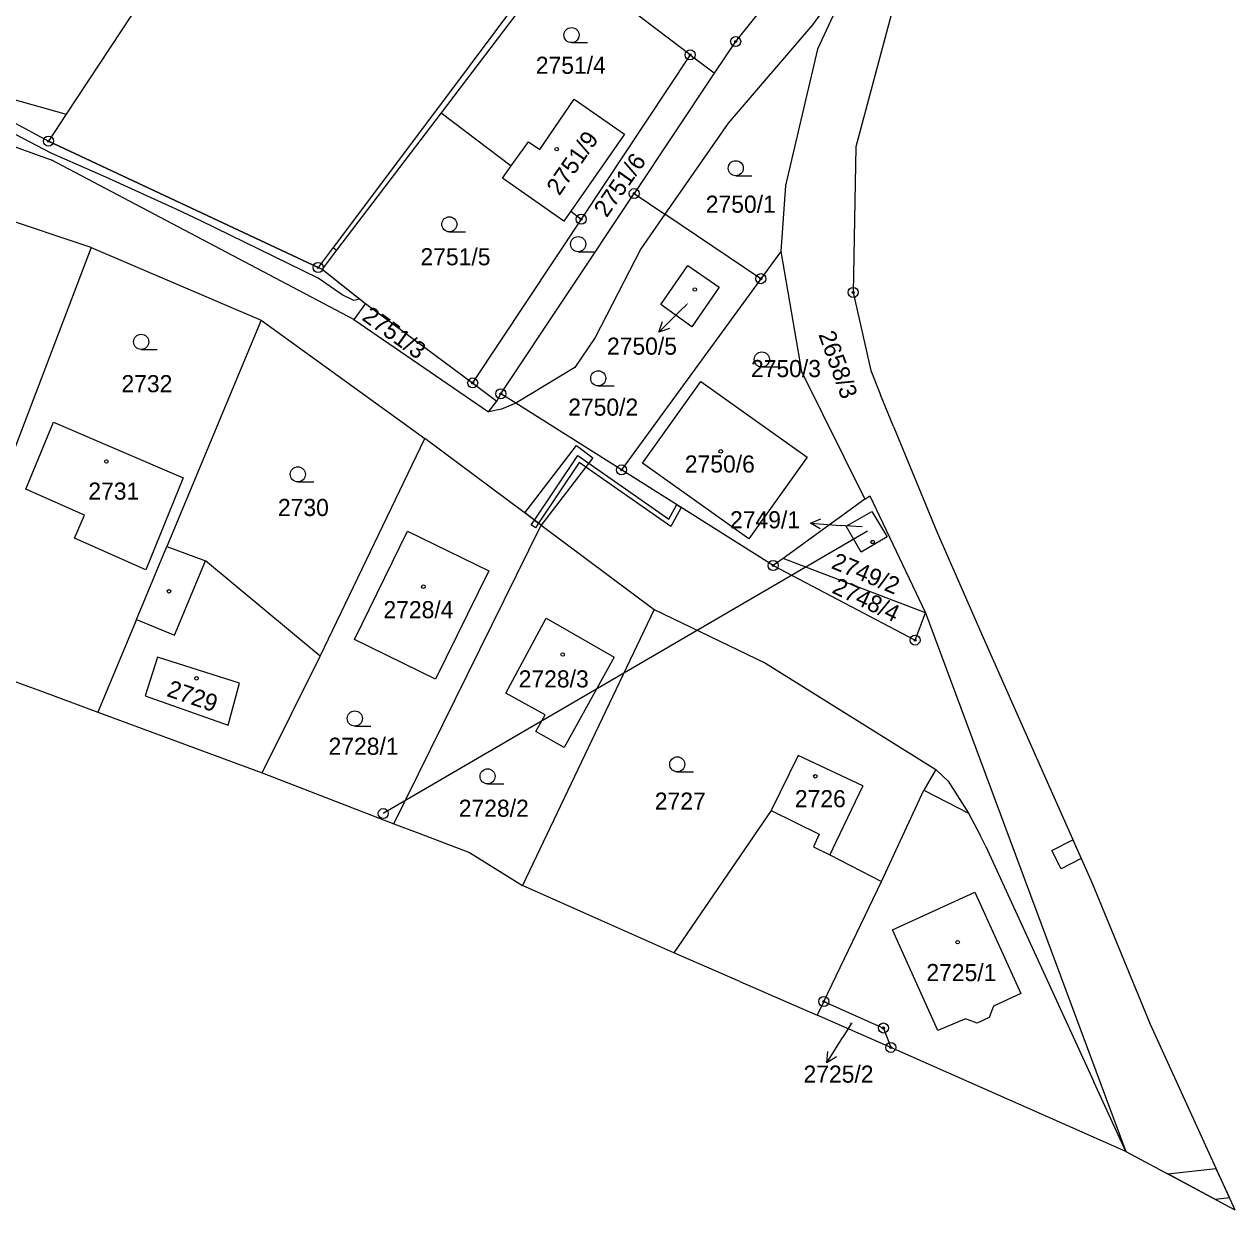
# Model space of a CAD drawing. Extents: x -755819 to -753140, y -1169796 to -1166000.
# Drawn here: x -753260.3 to -753140, y -1169354.4 to -1169236.7 of the extents above; entities that cross this region are included whole.
import ezdxf

# ---------------------------------------------------------------- set-up
doc = ezdxf.new("R2010")
doc.units = 0
for name, color, linetype in [('Vrstva 1', 7, 'Continuous'), ('Vrstva 12', 7, 'Continuous'), ('Vrstva 13', 7, 'Continuous'), ('Vrstva 16', 7, 'Continuous'), ('Vrstva 18', 7, 'Continuous'), ('Vrstva 19', 7, 'Continuous'), ('Vrstva 24', 7, 'Continuous'), ('Vrstva 25', 7, 'Continuous'), ('Vrstva 26', 7, 'Continuous'), ('Vrstva 27', 7, 'Continuous'), ('Vrstva 4', 7, 'Continuous'), ('Vrstva 6', 7, 'Continuous')]:
    doc.layers.add(name, color=color, linetype=linetype)

msp = doc.modelspace()

# ---------------------------------------------------------------- linework, layer by layer
at = {"layer": 'Vrstva 1'}
for p, q in [((-753233.06, -1169210.62), (-753256.09, -1169245.6)), ((-753177.4, -1169223.05), (-753189.61, -1169238.4)), ((-753207.05, -1169229.9), (-753218.87, -1169245.46)), ((-753207.49, -1169229.31), (-753218.63, -1169244.26)), ((-753194.13, -1169239.72), (-753207.05, -1169229.9)), ((-753177.38, -1169230.3), (-753181.49, -1169239.15)), ((-753189.61, -1169238.4), (-753191.74, -1169241.53)), ((-753194.13, -1169239.72), (-753204.95, -1169256.04)), ((-753194.13, -1169239.72), (-753193.72, -1169240.03)), ((-753191.74, -1169241.53), (-753193.72, -1169240.03)), ((-753181.49, -1169239.15), (-753184.65, -1169252.68)), ((-753280.71, -1169241.88), (-753257.59, -1169250.13)), ((-753270.71, -1169241.52), (-753256.09, -1169245.6)), ((-753191.74, -1169241.53), (-753199.68, -1169253.5)), ((-753218.63, -1169244.26), (-753229.58, -1169258.85)), ((-753209.06, -1169249.11), (-753205.65, -1169244.11)), ((-753205.65, -1169244.11), (-753200.64, -1169247.58)), ((-753256.09, -1169245.6), (-753257.85, -1169248.28)), ((-753218.87, -1169245.46), (-753229.24, -1169259.11)), ((-753218.87, -1169245.46), (-753211.91, -1169250.75)), ((-753231.07, -1169260.84), (-753257.85, -1169248.28)), ((-753211.91, -1169250.75), (-753210.2, -1169248.34)), ((-753210.2, -1169248.34), (-753209.06, -1169249.11)), ((-753200.64, -1169247.58), (-753205.99, -1169255.25)), ((-753227.52, -1169265.99), (-753257.59, -1169250.13)), ((-753212.75, -1169251.95), (-753211.91, -1169250.75)), ((-753206.68, -1169256.23), (-753212.75, -1169251.95)), ((-753184.65, -1169252.68), (-753185.14, -1169259.24)), ((-753253.62, -1169258.86), (-753269.4, -1169253.55)), ((-753212.93, -1169273.38), (-753199.68, -1169253.5)), ((-753199.68, -1169253.5), (-753196.63, -1169255.55)), ((-753205.99, -1169255.25), (-753206.68, -1169256.23)), ((-753205.99, -1169255.25), (-753204.95, -1169256.04)), ((-753187.11, -1169261.95), (-753196.63, -1169255.55)), ((-753204.95, -1169256.04), (-753215.73, -1169272.31)), ((-753253.62, -1169258.86), (-753261.32, -1169279.13)), ((-753253.62, -1169258.86), (-753236.73, -1169266.07)), ((-753229.58, -1169258.85), (-753230.78, -1169260.45)), ((-753229.24, -1169259.11), (-753230.69, -1169261.02)), ((-753229.58, -1169258.85), (-753229.24, -1169259.11)), ((-753185.14, -1169259.24), (-753187.11, -1169261.95)), ((-753185.14, -1169259.24), (-753183.08, -1169271.17)), ((-753230.78, -1169260.45), (-753231.07, -1169260.84)), ((-753230.69, -1169261.02), (-753226.37, -1169264.42)), ((-753197.03, -1169264.53), (-753194.35, -1169260.64)), ((-753194.35, -1169260.64), (-753191.24, -1169262.8)), ((-753187.11, -1169261.95), (-753200.94, -1169280.95)), ((-753191.24, -1169262.8), (-753193.97, -1169266.73)), ((-753226.37, -1169264.42), (-753227.52, -1169265.99)), ((-753226.37, -1169264.42), (-753215.73, -1169272.31)), ((-753193.97, -1169266.73), (-753197.03, -1169264.53)), ((-753236.73, -1169266.07), (-753246.1, -1169288.54)), ((-753236.73, -1169266.07), (-753220.47, -1169277.82)), ((-753227.52, -1169265.99), (-753214.15, -1169275.17)), ((-753183.08, -1169271.17), (-753176.77, -1169283.87)), ((-753215.73, -1169272.31), (-753215.32, -1169272.62)), ((-753198.86, -1169280.28), (-753193.07, -1169272.15)), ((-753193.07, -1169272.15), (-753182.5, -1169279.68)), ((-753215.32, -1169272.62), (-753213.33, -1169274.12)), ((-753213.33, -1169274.12), (-753212.93, -1169273.38)), ((-753211.45, -1169274.31), (-753212.93, -1169273.38)), ((-753214.15, -1169275.17), (-753213.33, -1169274.12)), ((-753200.94, -1169280.95), (-753211.45, -1169274.31)), ((-753260.12, -1169282.87), (-753257.36, -1169276.22)), ((-753257.36, -1169276.22), (-753244.47, -1169281.75)), ((-753230.88, -1169299.44), (-753220.47, -1169277.82)), ((-753208.91, -1169286.43), (-753220.47, -1169277.82)), ((-753182.5, -1169279.68), (-753188.29, -1169287.81)), ((-753188.29, -1169287.81), (-753198.86, -1169280.28)), ((-753244.47, -1169281.75), (-753248.2, -1169290.86)), ((-753185.88, -1169290.44), (-753200.94, -1169280.95)), ((-753254.27, -1169285.46), (-753260.12, -1169282.87)), ((-753176.77, -1169283.87), (-753184.89, -1169289.74)), ((-753176.77, -1169283.87), (-753176.27, -1169283.51)), ((-753176.27, -1169283.51), (-753170.75, -1169295.14)), ((-753255.27, -1169287.73), (-753254.27, -1169285.46)), ((-753223.56, -1169316.1), (-753208.91, -1169286.43)), ((-753208.91, -1169286.43), (-753197.72, -1169294.83)), ((-753248.2, -1169290.86), (-753255.27, -1169287.73)), ((-753227.48, -1169297.79), (-753222.21, -1169287.02)), ((-753222.21, -1169287.02), (-753214.13, -1169290.97)), ((-753249.12, -1169295.82), (-753246.1, -1169288.54)), ((-753246.1, -1169288.54), (-753242.27, -1169289.98)), ((-753230.88, -1169299.44), (-753242.27, -1169289.98)), ((-753184.89, -1169289.74), (-753185.88, -1169290.44)), ((-753185.88, -1169290.44), (-753171.79, -1169297.85)), ((-753170.75, -1169295.14), (-753184.89, -1169289.74)), ((-753214.13, -1169290.97), (-753219.41, -1169301.74)), ((-753197.72, -1169294.83), (-753210.77, -1169322.24)), ((-753197.72, -1169294.83), (-753186.65, -1169300.15)), ((-753171.79, -1169297.85), (-753170.75, -1169295.14)), ((-753170.75, -1169295.14), (-753150.85, -1169348.65)), ((-753249.12, -1169295.82), (-753252.97, -1169305)), ((-753212.43, -1169303.14), (-753208.44, -1169295.68)), ((-753208.44, -1169295.68), (-753201.69, -1169299.56)), ((-753219.41, -1169301.74), (-753227.48, -1169297.79)), ((-753236.64, -1169311.03), (-753230.88, -1169299.44)), ((-753201.69, -1169299.56), (-753206.64, -1169308.51)), ((-753186.65, -1169300.15), (-753169.73, -1169310.71)), ((-753208.53, -1169305.29), (-753212.43, -1169303.14)), ((-753209.45, -1169306.95), (-753208.53, -1169305.29)), ((-753206.64, -1169308.51), (-753209.45, -1169306.95)), ((-753183.4, -1169309.32), (-753186.08, -1169314.78)), ((-753176.98, -1169312.32), (-753183.4, -1169309.32)), ((-753169.73, -1169310.71), (-753170.91, -1169312.76)), ((-753169.73, -1169310.71), (-753168.52, -1169311.88)), ((-753168.52, -1169311.88), (-753166.47, -1169315.05)), ((-753176.98, -1169312.32), (-753179.66, -1169317.93)), ((-753175.14, -1169321.82), (-753170.91, -1169312.76)), ((-753186.08, -1169314.78), (-753195.76, -1169328.92)), ((-753166.47, -1169315.05), (-753165.34, -1169317.24)), ((-753179.66, -1169317.93), (-753180.27, -1169319.18)), ((-753164.8, -1169318.3), (-753165.34, -1169317.24)), ((-753180.27, -1169319.18), (-753175.14, -1169321.82)), ((-753164.8, -1169318.3), (-753154.03, -1169341.73)), ((-753180.86, -1169333.76), (-753175.14, -1169321.82)), ((-753180.86, -1169333.76), (-753181.5, -1169335.1)), ((-753180.86, -1169333.76), (-753174.94, -1169336.39)), ((-753174.94, -1169336.39), (-753174.21, -1169338.32)), ((-753150.85, -1169348.65), (-753154.03, -1169341.73))]:
    msp.add_line(p, q, dxfattribs=at)
at = {"layer": 'Vrstva 12'}
msp.add_line((-753176.52, -1169287.04), (-753224.61, -1169315.09), dxfattribs=at)
at = {"layer": 'Vrstva 13'}
for p, q in [((-753174.17, -1169235.75), (-753177.67, -1169248.84)), ((-753177.67, -1169248.84), (-753177.94, -1169263.31)), ((-753177.94, -1169263.31), (-753176.19, -1169271.07)), ((-753176.19, -1169271.07), (-753175.21, -1169273.48)), ((-753173.92, -1169276.64), (-753175.21, -1169273.48)), ((-753173.92, -1169276.64), (-753169.61, -1169287.18)), ((-753169.61, -1169287.18), (-753165.02, -1169297.6)), ((-753165.02, -1169297.6), (-753161.81, -1169304.85)), ((-753268.92, -1169299.11), (-753258.56, -1169302.94)), ((-753258.56, -1169302.94), (-753252.97, -1169305)), ((-753161.81, -1169304.85), (-753154.21, -1169321.99)), ((-753252.97, -1169305), (-753239.78, -1169309.87)), ((-753239.78, -1169309.87), (-753236.64, -1169311.03)), ((-753236.64, -1169311.03), (-753223.56, -1169316.1)), ((-753223.56, -1169316.1), (-753221.09, -1169317.03)), ((-753221.09, -1169317.03), (-753216.03, -1169318.94)), ((-753216.03, -1169318.94), (-753210.77, -1169322.24)), ((-753202.9, -1169325.74), (-753210.77, -1169322.24)), ((-753154.21, -1169321.99), (-753148.45, -1169336)), ((-753195.76, -1169328.92), (-753202.9, -1169325.74)), ((-753189.2, -1169331.76), (-753195.76, -1169328.92)), ((-753189.2, -1169331.76), (-753181.5, -1169335.1)), ((-753174.21, -1169338.32), (-753181.5, -1169335.1)), ((-753148.45, -1169336), (-753140.04, -1169354.45)), ((-753150.85, -1169348.65), (-753174.21, -1169338.32)), ((-753150.85, -1169348.65), (-753145.02, -1169351.78)), ((-753145.02, -1169351.78), (-753140.04, -1169354.45))]:
    msp.add_line(p, q, dxfattribs=at)
at = {"layer": 'Vrstva 16'}
for p, q in [((-753197.23, -1169267.26), (-753195.11, -1169265.14)), ((-753194.47, -1169264.5), (-753195.11, -1169265.14)), ((-753182.19, -1169286.25), (-753179.2, -1169286.46)), ((-753177.15, -1169286.61), (-753179.2, -1169286.46)), ((-753178.11, -1169335.92), (-753178.97, -1169337.31)), ((-753180.56, -1169339.86), (-753178.97, -1169337.31))]:
    msp.add_line(p, q, dxfattribs=at)
for points in [[(-753196.17, -1169266.91), (-753197.23, -1169267.26), (-753196.88, -1169266.2)], [(-753181.23, -1169286.81), (-753182.19, -1169286.25), (-753181.16, -1169285.82)], [(-753179.6, -1169339.27), (-753180.56, -1169339.86), (-753180.45, -1169338.74)]]:
    msp.add_lwpolyline(points, dxfattribs=at)
at = {"layer": 'Vrstva 24'}
for centre, radius in [((-753189.61, -1169238.4), 0.5), ((-753189.61, -1169238.4), 0.1), ((-753194.13, -1169239.72), 0.5), ((-753194.13, -1169239.72), 0.1), ((-753257.85, -1169248.28), 0.5), ((-753257.85, -1169248.28), 0.1), ((-753199.68, -1169253.5), 0.5), ((-753199.68, -1169253.5), 0.1), ((-753204.95, -1169256.04), 0.5), ((-753204.95, -1169256.04), 0.1), ((-753231.07, -1169260.84), 0.5), ((-753231.07, -1169260.84), 0.1), ((-753187.11, -1169261.95), 0.5), ((-753187.11, -1169261.95), 0.1), ((-753177.94, -1169263.31), 0.5), ((-753177.94, -1169263.31), 0.1), ((-753215.73, -1169272.31), 0.5), ((-753215.73, -1169272.31), 0.1), ((-753212.93, -1169273.38), 0.5), ((-753212.93, -1169273.38), 0.1), ((-753200.94, -1169280.95), 0.5), ((-753200.94, -1169280.95), 0.1), ((-753185.88, -1169290.44), 0.5), ((-753185.88, -1169290.44), 0.1), ((-753171.79, -1169297.85), 0.5), ((-753171.79, -1169297.85), 0.1), ((-753180.86, -1169333.76), 0.5), ((-753180.86, -1169333.76), 0.1), ((-753174.94, -1169336.39), 0.5), ((-753174.94, -1169336.39), 0.1), ((-753174.21, -1169338.32), 0.5), ((-753174.21, -1169338.32), 0.1)]:
    msp.add_circle(centre, radius, dxfattribs=at)
at = {"layer": 'Vrstva 25'}
for p, q in [((-753205.91, -1169238.5), (-753204.31, -1169238.5)), ((-753189.6, -1169251.73), (-753188, -1169251.73)), ((-753218.05, -1169257.3), (-753216.45, -1169257.3)), ((-753205.25, -1169259.27), (-753203.65, -1169259.27)), ((-753248.65, -1169268.97), (-753247.05, -1169268.97)), ((-753187.01, -1169270.72), (-753185.41, -1169270.72)), ((-753203.26, -1169272.6), (-753201.66, -1169272.6)), ((-753233.09, -1169282.14), (-753231.49, -1169282.14)), ((-753227.43, -1169306.39), (-753225.83, -1169306.39)), ((-753195.41, -1169310.95), (-753193.81, -1169310.95)), ((-753214.25, -1169312.14), (-753212.65, -1169312.14))]:
    msp.add_line(p, q, dxfattribs=at)
msp.add_lwpolyline([(-753175.9, -1169287.95), (-753175.81, -1169288.1), (-753175.9, -1169288.25), (-753176.08, -1169288.25), (-753176.17, -1169288.1), (-753176.08, -1169287.95)], close=True, dxfattribs=at)
for centre, radius in [((-753205.91, -1169237.75), 0.75), ((-753207.38, -1169249.09), 0.175), ((-753189.6, -1169250.98), 0.75), ((-753218.05, -1169256.55), 0.75), ((-753205.25, -1169258.52), 0.75), ((-753193.67, -1169263.03), 0.175), ((-753248.65, -1169268.22), 0.75), ((-753187.01, -1169269.97), 0.75), ((-753203.26, -1169271.85), 0.75), ((-753191.09, -1169279.11), 0.175), ((-753252.11, -1169280.11), 0.175), ((-753233.09, -1169281.39), 0.75), ((-753245.89, -1169293.01), 0.175), ((-753220.62, -1169292.55), 0.175), ((-753206.79, -1169299.28), 0.175), ((-753243.15, -1169301.65), 0.175), ((-753227.43, -1169305.64), 0.75), ((-753195.41, -1169310.2), 0.75), ((-753214.25, -1169311.39), 0.75), ((-753181.7, -1169311.38), 0.175), ((-753167.57, -1169327.87), 0.175)]:
    msp.add_circle(centre, radius, dxfattribs=at)
at = {"layer": 'Vrstva 26'}
msp.add_circle((-753224.61, -1169315.09), 0.5, dxfattribs=at)
at = {"layer": 'Vrstva 27'}
for p, q in [((-753257.58, -1169249.49), (-753261.82, -1169247.26)), ((-753261.52, -1169246.3), (-753257.85, -1169248.28)), ((-753257.85, -1169248.28), (-753231.07, -1169260.84)), ((-753252.17, -1169251.87), (-753257.58, -1169249.49)), ((-753245.19, -1169255.05), (-753252.17, -1169251.87)), ((-753242.72, -1169256.2), (-753245.19, -1169255.05)), ((-753231.08, -1169261.89), (-753242.72, -1169256.2)), ((-753231.07, -1169260.84), (-753230.69, -1169261.02)), ((-753230.69, -1169261.02), (-753226.93, -1169263.98)), ((-753228.69, -1169263.57), (-753231.08, -1169261.89)), ((-753227.54, -1169264.12), (-753228.69, -1169263.57)), ((-753226.93, -1169263.98), (-753227.54, -1169264.12)), ((-753210.54, -1169285.22), (-753205.42, -1169278.52)), ((-753205.42, -1169278.52), (-753203.8, -1169279.75)), ((-753209.58, -1169285.93), (-753205.28, -1169279.5)), ((-753205.28, -1169279.5), (-753196.24, -1169285.84)), ((-753205.14, -1169280.2), (-753209.18, -1169286.23)), ((-753203.8, -1169279.75), (-753208.91, -1169286.43)), ((-753196.06, -1169286.58), (-753205.14, -1169280.2)), ((-753196.24, -1169285.84), (-753195.46, -1169284.4)), ((-753195.46, -1169284.4), (-753195.03, -1169284.67)), ((-753208.91, -1169286.43), (-753210.54, -1169285.22)), ((-753195.03, -1169284.67), (-753196.06, -1169286.58)), ((-753209.91, -1169286.42), (-753209.58, -1169285.93)), ((-753209.49, -1169286.69), (-753209.91, -1169286.42)), ((-753209.58, -1169285.93), (-753209.18, -1169286.23)), ((-753209.18, -1169286.23), (-753209.58, -1169285.93)), ((-753209.18, -1169286.23), (-753209.49, -1169286.69)), ((-753158.2, -1169318.77), (-753156.11, -1169317.7)), ((-753156.11, -1169317.7), (-753155.29, -1169319.56)), ((-753157.27, -1169320.59), (-753158.2, -1169318.77)), ((-753155.29, -1169319.56), (-753157.27, -1169320.59)), ((-753146.68, -1169350.89), (-753141.91, -1169350.36)), ((-753141.91, -1169350.36), (-753140.58, -1169353.27)), ((-753145.02, -1169351.78), (-753146.68, -1169350.89)), ((-753141.96, -1169353.42), (-753145.02, -1169351.78)), ((-753140.58, -1169353.27), (-753141.96, -1169353.42))]:
    msp.add_line(p, q, dxfattribs=at)
at = {"layer": 'Vrstva 4'}
for p, q in [((-753177.38, -1169230.3), (-753181.97, -1169236.73)), ((-753181.97, -1169236.73), (-753190.37, -1169246.49)), ((-753190.37, -1169246.49), (-753196.63, -1169255.55)), ((-753196.63, -1169255.55), (-753199.02, -1169259)), ((-753199.02, -1169259), (-753203.55, -1169267.8)), ((-753203.55, -1169267.8), (-753205.58, -1169270.77)), ((-753205.58, -1169270.77), (-753211.45, -1169274.31)), ((-753212.85, -1169274.9), (-753214.15, -1169275.17)), ((-753211.45, -1169274.31), (-753212.85, -1169274.9)), ((-753245.35, -1169297.35), (-753242.27, -1169289.98)), ((-753249.12, -1169295.82), (-753245.35, -1169297.35)), ((-753247.04, -1169299.54), (-753248.26, -1169303.39)), ((-753238.9, -1169302.12), (-753247.04, -1169299.54)), ((-753240.01, -1169306.29), (-753238.9, -1169302.12)), ((-753248.26, -1169303.39), (-753240.01, -1169306.29)), ((-753170.91, -1169312.76), (-753166.47, -1169315.05)), ((-753186.08, -1169314.78), (-753181.31, -1169317.12)), ((-753181.31, -1169317.12), (-753181.88, -1169318.39)), ((-753181.88, -1169318.39), (-753180.27, -1169319.18)), ((-753174.05, -1169326.63), (-753165.85, -1169322.91)), ((-753165.85, -1169322.91), (-753161.3, -1169332.97)), ((-753169.52, -1169336.65), (-753174.05, -1169326.63)), ((-753161.3, -1169332.97), (-753164, -1169334.22)), ((-753164, -1169334.22), (-753164.44, -1169335.34)), ((-753166.79, -1169335.47), (-753169.52, -1169336.65)), ((-753165.63, -1169335.91), (-753166.79, -1169335.47)), ((-753164.44, -1169335.34), (-753165.63, -1169335.91))]:
    msp.add_line(p, q, dxfattribs=at)
at = {"layer": 'Vrstva 6'}
for p, q in [((-753178.65, -1169286.52), (-753176.08, -1169285.07)), ((-753176.08, -1169285.07), (-753174.58, -1169287.58)), ((-753177.14, -1169289.11), (-753178.65, -1169286.52)), ((-753174.58, -1169287.58), (-753177.14, -1169289.11))]:
    msp.add_line(p, q, dxfattribs=at)

# ---------------------------------------------------------------- texts
at = {"layer": 'Vrstva 16'}
for s, p in [('2750/5', (-753202.39, -1169269.5)), ('2749/1', (-753190.17, -1169286.75)), ('2725/2', (-753182.87, -1169341.82))]:
    msp.add_text(s, height=1.7, dxfattribs=at).set_placement(p)
at = {"layer": 'Vrstva 18'}
for s, height, p in [('2751/4', 1.7, (-753209.46, -1169241.6)), ('2750/1', 1.7, (-753192.58, -1169255.4)), ('2751/5', 1.7, (-753220.91, -1169260.62)), ('2750/3', 1.7, (-753188.09, -1169271.73)), ('2732', 1.7, (-753250.61, -1169273.23)), ('2750/2', 1.7, (-753206.24, -1169275.56)), ('2730', 1.7, (-753235.07, -1169285.53)), ('2728/1', 1.7, (-753230.04, -1169309.25)), ('2727', 1.7, (-753197.64, -1169314.7)), ('2728/2', 1.7, (-753217.11, -1169315.41)), ('2725/2', 0.1, (-753178.37, -1169335.92))]:
    msp.add_text(s, height=height, dxfattribs=at).set_placement(p)
for s, rotation, p in [('2751/6', 54.8894, (-753202.43, -1169255.96)), ('2751/3', 324.2941, (-753226.82, -1169265.98)), ('2658/3', 289.8021, (-753181.41, -1169267.49)), ('2749/2', 337.3576, (-753180.21, -1169290.68)), ('2748/4', 334.4355, (-753180.14, -1169293.11))]:
    msp.add_text(s, height=1.7, rotation=rotation, dxfattribs=at).set_placement(p)
at = {"layer": 'Vrstva 19'}
for s, rotation, p in [('2751/9', 55.0612, (-753207.13, -1169253.78)), ('2729', 341.0818, (-753246.21, -1169303.39))]:
    msp.add_text(s, height=1.7, rotation=rotation, dxfattribs=at).set_placement(p)
for s, height, p in [('2750/5', 0.1, (-753194.72, -1169264.5)), ('2750/6', 1.7, (-753194.66, -1169281.21)), ('2731', 1.7, (-753253.9, -1169283.9)), ('2749/1', 0.1, (-753177.37, -1169286.61)), ('2728/4', 1.7, (-753224.59, -1169295.68)), ('2728/3', 1.7, (-753211.16, -1169302.56)), ('2726', 1.7, (-753183.73, -1169314.46)), ('2725/1', 1.7, (-753170.67, -1169331.73))]:
    msp.add_text(s, height=height, dxfattribs=at).set_placement(p)

doc.saveas('drawing.dxf')
